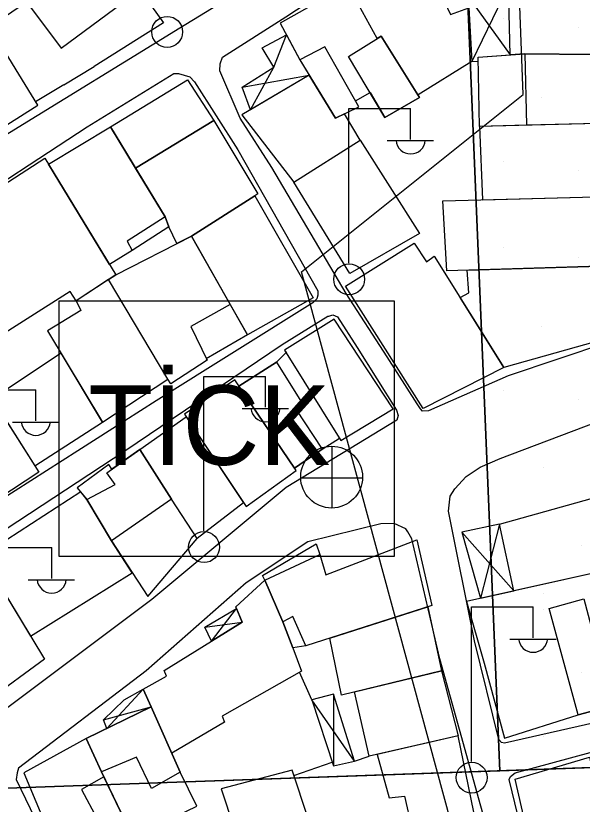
# Model space of a CAD drawing. Extents: x 417997 to 421451, y 4451742 to 4455216.
# Drawn here: x 419887.3 to 419951.5, y 4453416.7 to 4453505.9 of the extents above; entities that cross this region are included whole.
import ezdxf

# ---------------------------------------------------------------- set-up
doc = ezdxf.new("R2010")
doc.units = 0
for name, color, linetype in [('ADA', 7, 'Continuous'), ('ADAKENARI', 7, 'Continuous'), ('B_Kapi', 7, 'Continuous'), ('B_Mesken', 7, 'Continuous'), ('B_Sundurma', 7, 'Continuous'), ('B_Teras', 7, 'Continuous'), ('Default', 7, 'Continuous'), ('LJ_SEMBOL', 7, 'Continuous'), ('PL_AYA_PARK_DINLENME', 7, 'Continuous'), ('PL_TİCK', 7, 'Continuous'), ('S_Elektrik_Diregi', 7, 'Continuous'), ('S_Rogar_Kapagi', 7, 'Continuous'), ('Sinir_Duvar_tek_tarafa_ait', 7, 'Continuous'), ('SN_KENTSEL_DONUSUM', 7, 'Continuous'), ('TR_PARKALANI', 7, 'Continuous'), ('TR_TİCK', 7, 'Continuous'), ('Yol_Sose', 7, 'Continuous')]:
    doc.layers.add(name, color=color, linetype=linetype)

# ---------------------------------------------------------------- blocks, each defined once
blk = doc.blocks.new('POINT_DISPLAY')
at = {"layer": 'Default'}
blk.add_line((0, 0), (0, 0), dxfattribs=at)

msp = doc.modelspace()

# ---------------------------------------------------------------- linework, layer by layer
at = {"layer": 'ADA'}
msp.add_line((419938.371, 4453510.078), (419942.109, 4453420.444), dxfattribs=at)
msp.add_line((419938.371, 4453510.078), (419942.109, 4453420.444), dxfattribs=at)
at = {"layer": 'ADAKENARI'}
for p, q in [((419955.882, 4453420.929), (419903.395, 4453419.079)), ((419955.882, 4453420.929), (419903.395, 4453419.079)), ((419903.395, 4453419.079), (419886.393, 4453418.48)), ((419903.395, 4453419.079), (419886.393, 4453418.48))]:
    msp.add_line(p, q, dxfattribs=at)
at = {"layer": 'B_Kapi'}
msp.add_lwpolyline([(419892.751, 4453498.097), (419896.176, 4453500.199)], dxfattribs=at)
at = {"layer": 'B_Mesken'}
for points in [[(419888.516, 4453507.52), (419892.454, 4453502.281), (419900.249, 4453508.088), (419894.263, 4453516.172), (419886.419, 4453510.349)], [(419924.919, 4453509.442), (419932.432, 4453514.811), (419936.535, 4453506.071), (419938.601, 4453506.827), (419938.965, 4453500.754), (419932.867, 4453496.966), (419928.674, 4453503.634), (419928.217, 4453503.346)], [(419886.297, 4453493.582), (419889.797, 4453495.799), (419884.327, 4453504.671), (419888.516, 4453507.52), (419886.239, 4453510.592), (419878.96, 4453505.771), (419879.368, 4453505.002)], [(419928.217, 4453503.346), (419924.919, 4453509.442), (419917.261, 4453505.09), (419919.483, 4453500.93), (419923.505, 4453494.33), (419926.157, 4453495.617), (419925.768, 4453496.307), (419927.426, 4453497.232), (419929.097, 4453494.418), (419933.045, 4453496.684), (419928.674, 4453503.634)], [(419952.209, 4453509.44), (419952.77, 4453501.537), (419944.962, 4453501.608), (419943.294, 4453501.495), (419943.097, 4453509.348), (419944.86, 4453509.43)], [(419952.77, 4453501.537), (419953.21, 4453493.74), (419945.14, 4453493.541), (419939.839, 4453493.41), (419939.672, 4453501.25), (419944.962, 4453501.608)], [(419906.759, 4453498.664), (419909.731, 4453494.056), (419900.882, 4453488.668), (419898.028, 4453493.37)], [(419920.536, 4453499.202), (419912.922, 4453494.705), (419918.779, 4453487.101), (419926.292, 4453491.841), (419924.552, 4453494.838), (419923.505, 4453494.33)], [(419900.882, 4453488.668), (419909.731, 4453494.056), (419914.711, 4453485.781), (419914.374, 4453485.561), (419907.204, 4453480.98), (419905.542, 4453480.13), (419904.639, 4453482.032), (419904.213, 4453483.179)], [(419904.639, 4453482.032), (419900.476, 4453479.358), (419897.922, 4453477.757), (419891.01, 4453489.128), (419898.028, 4453493.37), (419904.213, 4453483.179)], [(419952.91, 4453485.449), (419953.552, 4453485.51), (419953.21, 4453493.74), (419939.839, 4453493.41), (419940.151, 4453485.102)], [(419918.779, 4453487.101), (419926.292, 4453491.841), (419933.018, 4453481.279), (419925.127, 4453476.761)], [(419869.83, 4453476.389), (419877.321, 4453481.21), (419877.905, 4453480.363), (419883.687, 4453484.06), (419883.064, 4453484.929), (419890.587, 4453489.823), (419898.629, 4453476.593), (419894.166, 4453473.655), (419893.461, 4453474.7), (419882.468, 4453467.723), (419883.424, 4453466.274), (419877.966, 4453462.949)], [(419907.204, 4453480.98), (419914.374, 4453485.561), (419920.984, 4453473.996), (419913.536, 4453469.802)], [(419936.14, 4453477.04), (419935.665, 4453484.98), (419952.91, 4453485.449), (419953.435, 4453477.563)], [(419913.536, 4453469.802), (419908.887, 4453467.107), (419908.978, 4453466.92), (419904.882, 4453464.266), (419904.536, 4453464.794), (419897.812, 4453476.055), (419898.629, 4453476.593), (419907.204, 4453480.98), (419911.584, 4453473.246)], [(419924.662, 4453475.325), (419932.426, 4453480.188), (419933.805, 4453478.069), (419934.702, 4453478.719), (419942.56, 4453466.103), (419933.454, 4453461.468)], [(419953.435, 4453477.563), (419954.131, 4453469.357), (419942.56, 4453466.103), (419937.621, 4453474.033), (419938.622, 4453474.573), (419938.41, 4453477.109)], [(419894.166, 4453473.655), (419894.669, 4453472.58), (419890.896, 4453470.272), (419897.148, 4453459.908), (419904.536, 4453464.794), (419897.812, 4453476.055)], [(419918.878, 4453454.716), (419922.024, 4453456.879), (419923.985, 4453458.097), (419924.137, 4453457.853), (419930.036, 4453461.441), (419923.361, 4453471.562), (419917.748, 4453468.082), (419917.928, 4453467.794), (419916.825, 4453466.73), (419912.584, 4453464.007)], [(419892.436, 4453467.718), (419884.621, 4453462.559), (419889.471, 4453454.978), (419897.148, 4453459.908)], [(419906.405, 4453460.812), (419913.384, 4453450.376), (419919.066, 4453454.438), (419912.116, 4453464.699)], [(419877.158, 4453457.764), (419884.711, 4453462.417), (419889.471, 4453454.978), (419889.927, 4453454.265), (419882.271, 4453449.238), (419881.919, 4453449.711)], [(419913.115, 4453450.779), (419907.869, 4453446.728), (419904.946, 4453451.213), (419901.358, 4453456.842), (419906.602, 4453460.518)], [(419898.176, 4453454.584), (419897.833, 4453455.109), (419894.282, 4453452.502), (419895.354, 4453451.173), (419898.154, 4453446.479), (419902.25, 4453440.185), (419907.869, 4453446.728), (419904.946, 4453451.213), (419901.358, 4453456.842)], [(419888.989, 4453435.701), (419900.499, 4453442.876), (419898.154, 4453446.479), (419895.354, 4453451.173), (419894.67, 4453452.02), (419883.487, 4453444.769)], [(419943.712, 4453440.821), (419942.07, 4453448.378), (419953.301, 4453451.492), (419953.882, 4453449.4), (419955.115, 4453443.355)], [(419920.154, 4453434.607), (419918.702, 4453434.372), (419917.56, 4453437.327), (419915.504, 4453442.041), (419915.248, 4453442.554), (419921.315, 4453446.14), (419921.76, 4453444.936), (419922.413, 4453442.645), (419932.719, 4453446.6), (419934.429, 4453439.152)], [(419876.584, 4453440.26), (419883.487, 4453444.769), (419890.573, 4453433.093), (419884.159, 4453428.4)], [(419955.115, 4453443.355), (419938.359, 4453439.632), (419940.346, 4453432.638), (419942.633, 4453424.125), (419950.981, 4453426.765), (419954.854, 4453427.816), (419955.14, 4453427.675), (419958.517, 4453428.481), (419955.827, 4453438.594)], [(419918.702, 4453434.372), (419919.662, 4453431.737), (419910.668, 4453426.613), (419910.951, 4453425.961), (419905, 4453422.428), (419902.661, 4453427.705), (419901.73, 4453429.67), (419904.371, 4453431.162), (419904.102, 4453431.794), (419912.958, 4453437.256), (419912.216, 4453439.011), (419915.504, 4453442.041), (419917.56, 4453437.327)], [(419924.206, 4453429.025), (419922.889, 4453435.478), (419933.953, 4453439.001), (419935.517, 4453431.746)], [(419935.517, 4453431.746), (419937.412, 4453424.396), (419927.325, 4453422.094), (419925.654, 4453429.373)], [(419897.021, 4453420.321), (419900.576, 4453412.92), (419907.796, 4453416.423), (419905.94, 4453420.308), (419902.661, 4453427.705), (419895.274, 4453424.118)], [(419939.183, 4453415.761), (419937.412, 4453424.396), (419928.23, 4453422.3), (419929.604, 4453417.385), (419931.322, 4453417.589), (419932.133, 4453414.092)], [(419895.274, 4453424.118), (419888.243, 4453420.216), (419892.78, 4453409.293), (419898.294, 4453411.699), (419900.576, 4453412.92), (419897.285, 4453419.772), (419897.021, 4453420.321)], [(419945.421, 4453412.739), (419943.853, 4453419.502), (419952.271, 4453421.97), (419952.987, 4453418.737), (419954.666, 4453419.127), (419955.356, 4453414.765)], [(419924.088, 4453404), (419918.606, 4453420.499), (419910.557, 4453418.416), (419916.277, 4453401.141)]]:
    msp.add_lwpolyline(points, close=True, dxfattribs=at)
at = {"layer": 'B_Sundurma'}
for p, q in [((419943.097, 4453509.348), (419938.965, 4453500.754)), ((419937.854, 4453509.105), (419943.294, 4453501.495)), ((419916.539, 4453500.096), (419917.971, 4453503.761)), ((419913.879, 4453495.27), (419916.539, 4453500.096)), ((419912.947, 4453497.848), (419920.536, 4453499.202)), ((419942.07, 4453448.378), (419939.948, 4453439.985)), ((419937.815, 4453447.46), (419943.712, 4453440.821)), ((419909.485, 4453435.114), (419912.299, 4453438.814)), ((419908.715, 4453436.726), (419912.958, 4453437.256)), ((419897.611, 4453425.253), (419901.73, 4453429.67)), ((419923.301, 4453429.132), (419923.283, 4453421.021)), ((419925.672, 4453421.553), (419920.84, 4453428.466)), ((419897.228, 4453426.206), (419902.661, 4453427.705))]:
    msp.add_line(p, q, dxfattribs=at)
for points in [[(419943.097, 4453509.348), (419937.854, 4453509.105), (419938.601, 4453506.827), (419938.965, 4453500.754), (419939.682, 4453500.779), (419939.672, 4453501.25), (419943.294, 4453501.495)], [(419913.879, 4453495.27), (419912.947, 4453497.848), (419916.539, 4453500.096), (419915.208, 4453502.319), (419917.971, 4453503.761), (419919.483, 4453500.93), (419920.536, 4453499.202)], [(419942.07, 4453448.378), (419937.815, 4453447.46), (419939.948, 4453439.985), (419943.712, 4453440.821)], [(419909.485, 4453435.114), (419908.715, 4453436.726), (419912.299, 4453438.814), (419912.958, 4453437.256)], [(419897.611, 4453425.253), (419897.228, 4453426.206), (419899.59, 4453428.462), (419901.73, 4453429.67), (419902.661, 4453427.705)], [(419925.672, 4453421.553), (419923.301, 4453429.132), (419920.84, 4453428.466), (419923.283, 4453421.021)]]:
    msp.add_lwpolyline(points, close=True, dxfattribs=at)
at = {"layer": 'B_Teras'}
for points in [[(419925.001, 4453501.316), (419928.674, 4453503.634), (419933.045, 4453496.684), (419929.097, 4453494.418)], [(419923.505, 4453494.33), (419926.157, 4453495.617), (419922.306, 4453502.43), (419919.483, 4453500.93)], [(419944.962, 4453501.608), (419945.14, 4453493.541), (419939.839, 4453493.41), (419939.672, 4453501.25)], [(419904.213, 4453483.179), (419899.931, 4453480.408), (419900.476, 4453479.358), (419897.922, 4453477.757), (419891.01, 4453489.128), (419898.028, 4453493.37)], [(419911.584, 4453473.246), (419907.126, 4453470.747), (419908.978, 4453466.92), (419904.882, 4453464.266), (419904.536, 4453464.794), (419897.812, 4453476.055), (419898.629, 4453476.593), (419907.204, 4453480.98)], [(419917.748, 4453468.082), (419924.137, 4453457.853), (419930.036, 4453461.441), (419923.361, 4453471.562)], [(419916.825, 4453466.73), (419919.765, 4453462.009), (419919.015, 4453461.406), (419922.024, 4453456.879), (419918.878, 4453454.716), (419912.584, 4453464.007)], [(419904.946, 4453451.213), (419898.154, 4453446.479), (419895.354, 4453451.173), (419898.557, 4453452.861), (419897.607, 4453454.18), (419901.358, 4453456.842)], [(419920.154, 4453434.607), (419918.698, 4453437.91), (419917.56, 4453437.327), (419915.504, 4453442.041), (419921.76, 4453444.936), (419922.413, 4453442.645), (419932.719, 4453446.6), (419934.429, 4453439.152)], [(419947.712, 4453438.829), (419951.621, 4453439.926), (419954.854, 4453427.816), (419950.981, 4453426.765)], [(419897.021, 4453420.321), (419895.274, 4453424.118), (419902.661, 4453427.705), (419905.94, 4453420.308), (419902.68, 4453418.435), (419900.983, 4453421.971)], [(419897.285, 4453419.772), (419894.739, 4453418.326), (419898.294, 4453411.699), (419900.576, 4453412.92)]]:
    msp.add_lwpolyline(points, close=True, dxfattribs=at)
at = {"layer": 'LJ_SEMBOL'}
msp.add_lwpolyline([(419892.239, 4453473.663), (419930.171, 4453473.663), (419930.171, 4453444.726), (419892.239, 4453444.726)], close=True, dxfattribs=at)
msp.add_lwpolyline([(419892.239, 4453473.663), (419930.171, 4453473.663), (419930.171, 4453444.726), (419892.239, 4453444.726)], close=True, dxfattribs=at)
at = {"layer": 'PL_AYA_PARK_DINLENME'}
msp.add_lwpolyline([(419961.346, 4453475.151), (419952.203, 4453694.422), (419939.231, 4453693.506), (419936.236, 4453693.295), (419939.48, 4453615.503), (419914.933, 4453613.254), (419917.106, 4453561.136), (419919.263, 4453509.404), (419938.371, 4453510.078), (419942.109, 4453420.444), (419955.882, 4453420.929), (419963.74, 4453417.744), (419961.346, 4453475.151)], dxfattribs=at)
msp.add_lwpolyline([(419961.346, 4453475.151), (419952.203, 4453694.422), (419939.231, 4453693.506), (419936.236, 4453693.295), (419939.48, 4453615.503), (419914.933, 4453613.254), (419917.106, 4453561.136), (419919.263, 4453509.404), (419938.371, 4453510.078), (419942.109, 4453420.444), (419955.882, 4453420.929), (419963.74, 4453417.744), (419961.346, 4453475.151)], dxfattribs=at)
at = {"layer": 'PL_TİCK'}
msp.add_lwpolyline([(419919.263, 4453509.404), (419886.43, 4453508.247), (419881.733, 4453557.895), (419876.826, 4453609.763), (419829.377, 4453605.415), (419831.705, 4453583.063), (419832.324, 4453578.113), (419834.986, 4453553.108), (419836.792, 4453536.147), (419839.037, 4453515.07), (419840.838, 4453498.148), (419841.492, 4453492.013), (419842.204, 4453470.497), (419842.802, 4453452.417), (419843.81, 4453421.983), (419848.972, 4453417.162), (419886.393, 4453418.48), (419903.395, 4453419.079), (419942.109, 4453420.444), (419938.371, 4453510.078), (419919.263, 4453509.404)], dxfattribs=at)
msp.add_lwpolyline([(419919.263, 4453509.404), (419886.43, 4453508.247), (419881.733, 4453557.895), (419876.826, 4453609.763), (419829.377, 4453605.415), (419831.705, 4453583.063), (419832.324, 4453578.113), (419834.986, 4453553.108), (419836.792, 4453536.147), (419839.037, 4453515.07), (419840.838, 4453498.148), (419841.492, 4453492.013), (419842.204, 4453470.497), (419842.802, 4453452.417), (419843.81, 4453421.983), (419848.972, 4453417.162), (419886.393, 4453418.48), (419903.395, 4453419.079), (419942.109, 4453420.444), (419938.371, 4453510.078), (419919.263, 4453509.404)], dxfattribs=at)
at = {"layer": 'S_Elektrik_Diregi'}
for p, q in [((419925.026, 4453477.934), (419925.026, 4453495.434)), ((419925.026, 4453495.434), (419932.026, 4453495.434)), ((419932.026, 4453491.934), (419932.026, 4453495.434)), ((419929.366, 4453491.794), (419934.616, 4453491.794)), ((419908.59, 4453447.606), (419908.59, 4453465.106)), ((419908.59, 4453465.106), (419915.59, 4453465.106)), ((419915.59, 4453461.606), (419915.59, 4453465.106)), ((419882.585, 4453463.572), (419889.585, 4453463.572)), ((419889.585, 4453460.072), (419889.585, 4453463.572)), ((419912.93, 4453461.466), (419918.18, 4453461.466)), ((419886.925, 4453459.932), (419892.175, 4453459.932)), ((419884.381, 4453445.714), (419891.381, 4453445.714)), ((419891.381, 4453442.214), (419891.381, 4453445.714)), ((419888.721, 4453442.074), (419893.971, 4453442.074)), ((419938.898, 4453421.507), (419938.898, 4453439.007)), ((419938.898, 4453439.007), (419945.898, 4453439.007)), ((419945.898, 4453435.507), (419945.898, 4453439.007)), ((419943.238, 4453435.367), (419948.488, 4453435.367))]:
    msp.add_line(p, q, dxfattribs=at)
for centre in [(419904.453, 4453504.104), (419925.062, 4453476.098), (419908.626, 4453445.771), (419938.934, 4453419.671)]:
    msp.add_circle(centre, 1.75, dxfattribs=at)
for centre in [(419932.027, 4453491.947), (419915.591, 4453461.619), (419889.586, 4453460.085), (419891.381, 4453442.227), (419945.898, 4453435.52)]:
    msp.add_arc(centre, 1.658, 184.83843, 355.14641, dxfattribs=at)
at = {"layer": 'S_Rogar_Kapagi'}
for p, q in [((419923.127, 4453450.168), (419923.127, 4453457.168)), ((419919.557, 4453453.633), (419926.557, 4453453.633))]:
    msp.add_line(p, q, dxfattribs=at)
msp.add_circle((419923.074, 4453453.697), 3.5, dxfattribs=at)
at = {"layer": 'Sinir_Duvar_tek_tarafa_ait'}
for points in [[(419895.505, 4453517.027), (419904.023, 4453505.12)], [(419904.023, 4453505.12), (419896.176, 4453500.199)], [(419892.751, 4453498.097), (419889.556, 4453496.189)], [(419920.84, 4453428.466), (419919.434, 4453431.608)], [(419925.672, 4453421.553), (419927.325, 4453422.094)], [(419918.796, 4453419.926), (419923.149, 4453421.428)]]:
    msp.add_lwpolyline(points, dxfattribs=at)
at = {"layer": 'SN_KENTSEL_DONUSUM'}
for p, q in [((419944.77, 4453497.033), (419940.464, 4453610.426)), ((419944.77, 4453497.033), (419940.464, 4453610.426)), ((419919.652, 4453476.938), (419944.77, 4453497.033)), ((419919.652, 4453476.938), (419944.77, 4453497.033)), ((419959.841, 4453329.097), (419919.652, 4453476.938)), ((419959.841, 4453329.097), (419919.652, 4453476.938))]:
    msp.add_line(p, q, dxfattribs=at)
at = {"layer": 'TR_TİCK'}
for points in [[(419881.733, 4453557.895), (419876.826, 4453609.763), (419829.377, 4453605.415), (419831.705, 4453583.063), (419832.324, 4453578.113), (419834.986, 4453553.108), (419836.792, 4453536.147), (419839.037, 4453515.07), (419840.838, 4453498.148), (419841.492, 4453492.013), (419842.204, 4453470.497), (419842.802, 4453452.417), (419843.81, 4453421.983), (419848.972, 4453417.162), (419886.393, 4453418.48), (419903.395, 4453419.079), (419942.109, 4453420.444), (419938.371, 4453510.078), (419919.263, 4453509.404), (419886.43, 4453508.247), (419881.733, 4453557.895)], [(419881.733, 4453557.895), (419876.826, 4453609.763), (419829.377, 4453605.415), (419831.705, 4453583.063), (419832.324, 4453578.113), (419834.986, 4453553.108), (419836.792, 4453536.147), (419839.037, 4453515.07), (419840.838, 4453498.148), (419841.492, 4453492.013), (419842.204, 4453470.497), (419842.802, 4453452.417), (419843.81, 4453421.983), (419848.972, 4453417.162), (419886.393, 4453418.48), (419903.395, 4453419.079), (419942.109, 4453420.444), (419938.371, 4453510.078), (419919.263, 4453509.404), (419886.43, 4453508.247), (419881.733, 4453557.895)], [(419892.239, 4453444.726), (419892.239, 4453473.663), (419930.171, 4453473.663), (419930.171, 4453444.726), (419892.239, 4453444.726)], [(419892.239, 4453444.726), (419892.239, 4453473.663), (419930.171, 4453473.663), (419930.171, 4453444.726), (419892.239, 4453444.726)]]:
    msp.add_lwpolyline(points, dxfattribs=at)
at = {"layer": 'Yol_Sose'}
for points in [[(419912.725, 4453494.348), (419910.417, 4453499.678), (419910.46, 4453500.495), (419910.736, 4453501.234), (419917.886, 4453505.802), (419933.37, 4453516.006), (419943.466, 4453521.487), (419951.65, 4453524.755)], [(419931.049, 4453519.916), (419905.889, 4453504.519), (419886.614, 4453492.663), (419867.639, 4453480.41), (419842.456, 4453465.166), (419833.482, 4453459.759), (419832.811, 4453460.01), (419832.392, 4453460.462), (419831.905, 4453461.193), (419831.553, 4453461.723), (419831.353, 4453462.187), (419831.272, 4453462.787), (419833.442, 4453474.365), (419839.052, 4453481.109), (419863.205, 4453495.173), (419887.549, 4453512.956)], [(419912.44, 4453490.749), (419921.528, 4453474.799), (419921.513, 4453474.287), (419921.402, 4453473.871), (419920.948, 4453473.424), (419903.208, 4453462.321), (419878.32, 4453446.473), (419826.474, 4453414.308), (419825.843, 4453414.249), (419825.375, 4453414.581), (419825.042, 4453415.184), (419824.424, 4453417.966), (419825.825, 4453424.771), (419828.437, 4453440.368), (419827.687, 4453448.986), (419828.24, 4453451.538), (419837.255, 4453457.161), (419864.476, 4453473.138), (419895.415, 4453493.357), (419905.2, 4453499.378), (419905.753, 4453499.382), (419907.015, 4453499.009), (419907.563, 4453498.452)], [(419907.563, 4453498.452), (419912.44, 4453490.749)], [(419924.741, 4453474.501), (419916.316, 4453488.74), (419912.725, 4453494.348)], [(419952.979, 4453425.931), (419942.651, 4453423.571), (419942.321, 4453423.653), (419942.024, 4453424.005), (419939.244, 4453435.143), (419936.324, 4453449.838), (419936.511, 4453451.557), (419937.021, 4453452.368), (419938.317, 4453453.761), (419939.885, 4453454.81), (419942.18, 4453455.795), (419969.79, 4453466.242), (419993.277, 4453477.809), (420010.565, 4453486.181), (420017.267, 4453488.871), (420017.668, 4453488.868), (420018.151, 4453488.555), (420018.543, 4453487.538), (420019.814, 4453476.274)], [(419954.318, 4453468.951), (419943.085, 4453465.16), (419934.029, 4453461.207), (419933.357, 4453461.151), (419933.137, 4453461.418), (419932.755, 4453462.012), (419929.368, 4453467.326), (419924.741, 4453474.501)], [(419826.339, 4453401.096), (419825.04, 4453403.133), (419824.496, 4453405.119), (419824.726, 4453407.743), (419825.729, 4453409.104), (419855.168, 4453428.196), (419875.496, 4453441.361), (419886.224, 4453447.854), (419899.661, 4453456.687), (419917.458, 4453468.697), (419922.647, 4453471.935), (419922.749, 4453471.928), (419923.215, 4453472.054), (419923.733, 4453471.848), (419925.984, 4453468.385), (419930.44, 4453461.278), (419930.615, 4453460.658), (419930.443, 4453460.15), (419917.943, 4453452.525), (419902.723, 4453439.854), (419884.404, 4453426.135), (419869.823, 4453416.861), (419852.444, 4453407.598), (419832.283, 4453398.695)], [(419948.865, 4453382.387), (419942.195, 4453408.423), (419935.335, 4453433.134), (419932.174, 4453446.72), (419931.693, 4453447.52), (419931.463, 4453447.841), (419930.145, 4453448.439), (419928.665, 4453448.411), (419920.398, 4453446.378), (419913.384, 4453441.719), (419902.088, 4453431.767), (419887.607, 4453420.737), (419887.454, 4453420.208), (419887.348, 4453419.457), (419893.176, 4453407.425)], [(419956.796, 4453423.715), (419972.216, 4453427.568), (419995.621, 4453433.274), (420012.844, 4453437.588), (420022.122, 4453439.761), (420022.474, 4453439.719), (420022.721, 4453439.6), (420023.073, 4453439.095), (420024.233, 4453429.039), (420026.719, 4453407.886), (420026.305, 4453407.448), (420025.655, 4453407.047), (420014.504, 4453404.375), (419985.607, 4453397.526), (419958.458, 4453391.162), (419951.257, 4453389.513), (419950.828, 4453389.681), (419950.591, 4453390.017), (419948.975, 4453396.739), (419945.456, 4453410.146), (419943.189, 4453419.459), (419943.319, 4453419.801), (419943.854, 4453420.2)], [(419943.854, 4453420.2), (419956.796, 4453423.715)]]:
    msp.add_lwpolyline(points, dxfattribs=at)

# ---------------------------------------------------------------- block references
at = {"layer": 'TR_PARKALANI', "xscale": 0.1, "yscale": 0.10000000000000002}
for p in [(419942.591, 4453505.595), (419942.591, 4453505.595), (419951.016, 4453504.547), (419951.016, 4453504.547), (419946.871, 4453496.689), (419946.871, 4453496.689), (419942.591, 4453489.424), (419942.591, 4453489.424), (419951.016, 4453488.377), (419951.016, 4453488.377), (419942.591, 4453479.646), (419942.591, 4453479.646), (419951.016, 4453478.599), (419951.016, 4453478.599), (419946.871, 4453470.74), (419946.871, 4453470.74), (419942.591, 4453463.475), (419942.591, 4453463.475), (419951.016, 4453462.428), (419951.016, 4453462.428), (419947.104, 4453454.826), (419947.104, 4453454.826), (419951.384, 4453445.919), (419951.384, 4453445.919), (419947.104, 4453440.535), (419947.104, 4453440.535), (419947.104, 4453438.655), (419947.104, 4453438.655), (419951.384, 4453431.629), (419951.384, 4453431.629), (419947.104, 4453424.364), (419947.104, 4453424.364)]:
    msp.add_blockref('POINT_DISPLAY', p, dxfattribs=at)

# ---------------------------------------------------------------- texts
at = {"layer": 'LJ_SEMBOL'}
msp.add_text('TİCK', height=9, dxfattribs=at).set_placement((419895.507, 4453455.086))
msp.add_text('TİCK', height=9, dxfattribs=at).set_placement((419895.507, 4453455.086))

doc.saveas('drawing.dxf')
